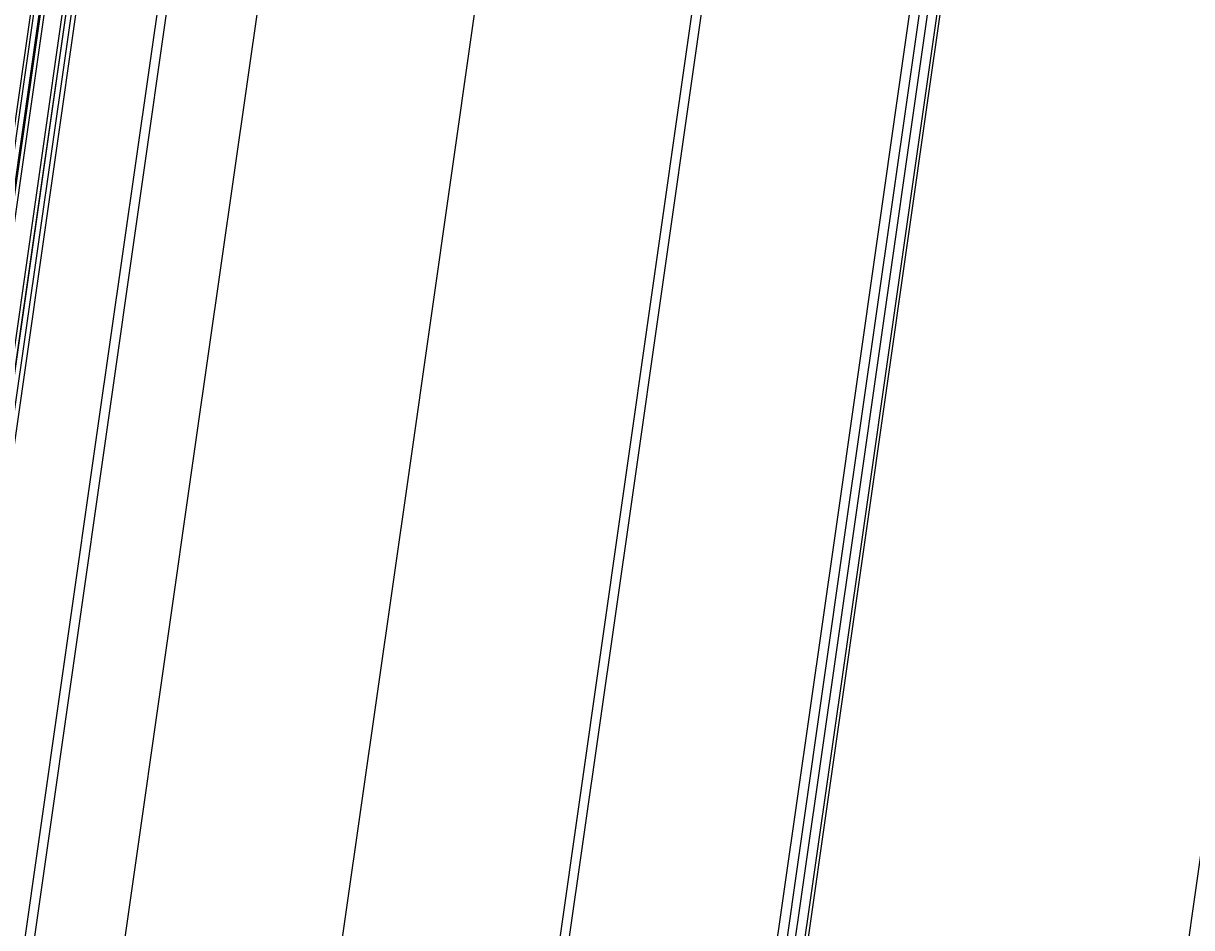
# Model space of a CAD drawing. Extents: x 1797478 to 1808916, y 246529 to 250952.
# Drawn here: x 1797985.5 to 1798050.6, y 249783.7 to 249834.1 of the extents above; entities that cross this region are included whole.
import ezdxf

# ---------------------------------------------------------------- set-up
doc = ezdxf.new("R2010")
doc.units = 0
for name, color, linetype in [('1', 7, 'Continuous'), ('DRAINAGE', 7, 'Continuous'), ('DTCH-LINFRSLP', 7, 'Continuous'), ('EDPV-LINE', 7, 'Continuous'), ('SHDR-UPAV', 7, 'Continuous')]:
    doc.layers.add(name, color=color, linetype=linetype)

msp = doc.modelspace()

# ---------------------------------------------------------------- linework, layer by layer
for points in [[(1797962.119, 249666.843), (1797965.25, 249688.783), (1797968.781, 249713.532), (1797972.313, 249738.281), (1797975.19, 249758.445), (1797975.843, 249763.031), (1797979.37, 249787.781), (1797982.893, 249812.531), (1797986.416, 249837.282), (1797989.934, 249862.033), (1797993.453, 249886.784), (1797993.998, 249890.614), (1797996.972, 249911.535), (1798000.494, 249936.288), (1798004.273, 249961.02), (1798008.47, 249985.685), (1798011.059, 249999.769), (1798013.089, 250010.275), (1798018.134, 250034.781), (1798023.591, 250059.198), (1798029.46, 250083.52), (1798035.739, 250107.739)], [(1797962.416, 249666.801), (1797965.547, 249688.74), (1797969.078, 249713.49), (1797972.61, 249738.239), (1797975.487, 249758.402), (1797976.14, 249762.988), (1797979.667, 249787.738), (1797983.19, 249812.489), (1797986.713, 249837.24), (1797990.231, 249861.991), (1797993.75, 249886.742), (1797994.295, 249890.572), (1797997.269, 249911.493), (1798000.791, 249936.245), (1798004.569, 249960.972), (1798008.765, 249985.632), (1798011.353, 249999.714), (1798013.384, 250010.217), (1798018.427, 250034.718), (1798023.883, 250059.13), (1798029.751, 250083.447), (1798036.029, 250107.661)], [(1797962.425, 249666.799), (1797965.56, 249688.738), (1797969.096, 249713.487), (1797972.632, 249738.236), (1797975.513, 249758.398), (1797976.168, 249762.984), (1797979.705, 249787.733), (1797983.241, 249812.482), (1797986.778, 249837.23), (1797990.317, 249861.978), (1797993.857, 249886.727), (1797994.405, 249890.556), (1797997.397, 249911.475), (1798000.94, 249936.224), (1798004.738, 249960.945), (1798008.954, 249985.598), (1798011.555, 249999.675), (1798013.585, 250010.177), (1798018.627, 250034.675), (1798024.083, 250059.084), (1798029.95, 250083.397), (1798036.227, 250107.608)], [(1797962.631, 249666.77), (1797965.766, 249688.709), (1797969.302, 249713.458), (1797972.839, 249738.206), (1797975.719, 249758.369), (1797976.375, 249762.955), (1797979.911, 249787.704), (1797983.447, 249812.452), (1797986.983, 249837.201), (1797990.519, 249861.95), (1797994.056, 249886.698), (1797994.603, 249890.528), (1797997.592, 249911.447), (1798001.131, 249936.196), (1798004.925, 249960.915), (1798009.137, 249985.566), (1798011.735, 249999.641), (1798013.764, 250010.142), (1798018.806, 250034.637), (1798024.261, 250059.043), (1798030.127, 250083.353), (1798036.404, 250107.561)], [(1797963.621, 249666.628), (1797966.756, 249688.568), (1797970.292, 249713.316), (1797973.828, 249738.065), (1797976.709, 249758.228), (1797977.365, 249762.814), (1797980.901, 249787.562), (1797984.437, 249812.311), (1797987.973, 249837.059), (1797991.509, 249861.808), (1797995.045, 249886.557), (1797995.593, 249890.386), (1797998.582, 249911.305), (1798002.12, 249936.053), (1798005.913, 249960.755), (1798010.121, 249985.389), (1798012.717, 249999.455), (1798014.746, 250009.949), (1798019.784, 250034.427), (1798025.235, 250058.816), (1798031.098, 250083.11), (1798037.369, 250107.302)], [(1797963.819, 249666.6), (1797966.954, 249688.539), (1797970.49, 249713.288), (1797974.026, 249738.037), (1797976.907, 249758.199), (1797977.563, 249762.785), (1797981.099, 249787.534), (1797984.635, 249812.283), (1797988.171, 249837.031), (1797991.707, 249861.78), (1797995.243, 249886.528), (1797995.791, 249890.358), (1797998.78, 249911.277), (1798002.318, 249936.024), (1798006.11, 249960.723), (1798010.318, 249985.354), (1798012.914, 249999.418), (1798014.942, 250009.91), (1798019.98, 250034.385), (1798025.43, 250058.771), (1798031.292, 250083.062), (1798037.563, 250107.25)], [(1797963.828, 249666.599), (1797966.962, 249688.538), (1797970.499, 249713.287), (1797974.035, 249738.035), (1797976.916, 249758.198), (1797977.571, 249762.784), (1797981.107, 249787.533), (1797984.646, 249812.281), (1797988.186, 249837.029), (1797991.725, 249861.777), (1797995.265, 249886.525), (1797995.812, 249890.355), (1797998.804, 249911.274), (1798002.346, 249936.02), (1798006.14, 249960.718), (1798010.351, 249985.348), (1798012.949, 249999.411), (1798014.977, 250009.903), (1798020.014, 250034.377), (1798025.465, 250058.763), (1798031.326, 250083.053), (1798037.597, 250107.241)], [(1797964.116, 249666.558), (1797967.251, 249688.497), (1797970.787, 249713.246), (1797974.323, 249737.994), (1797977.204, 249758.157), (1797977.86, 249762.743), (1797981.396, 249787.491), (1797984.932, 249812.24), (1797988.468, 249836.989), (1797992.004, 249861.737), (1797995.54, 249886.486), (1797996.088, 249890.316), (1797999.077, 249911.235), (1798002.615, 249935.981), (1798006.406, 249960.675), (1798010.613, 249985.301), (1798013.208, 249999.362), (1798015.236, 250009.852), (1798020.273, 250034.322), (1798025.722, 250058.703), (1798031.583, 250082.989), (1798037.852, 250107.172)], [(1797968.798, 249665.889), (1797971.933, 249687.828), (1797975.469, 249712.577), (1797979.005, 249737.325), (1797981.886, 249757.488), (1797982.541, 249762.074), (1797986.077, 249786.823), (1797989.616, 249811.571), (1797993.156, 249836.319), (1797996.695, 249861.067), (1798000.235, 249885.815), (1798000.782, 249889.645), (1798003.774, 249910.564), (1798007.314, 249935.3), (1798011.096, 249959.914), (1798015.292, 249984.46), (1798017.881, 249998.476), (1798019.902, 250008.933), (1798024.922, 250033.324), (1798030.354, 250057.627), (1798036.196, 250081.834), (1798042.445, 250105.94)], [(1797969.314, 249665.815), (1797972.448, 249687.754), (1797975.985, 249712.503), (1797979.521, 249737.252), (1797982.402, 249757.414), (1797983.057, 249762), (1797986.593, 249786.749), (1797990.129, 249811.498), (1797993.665, 249836.246), (1797997.201, 249860.995), (1798000.738, 249885.743), (1798001.285, 249889.573), (1798004.274, 249910.492), (1798007.811, 249935.228), (1798011.588, 249959.834), (1798015.781, 249984.373), (1798018.367, 249998.384), (1798020.387, 250008.837), (1798025.406, 250033.22), (1798030.836, 250057.515), (1798036.675, 250081.714), (1798042.923, 250105.812)], [(1797974.263, 249665.108), (1797977.398, 249687.047), (1797980.934, 249711.796), (1797984.47, 249736.544), (1797987.351, 249756.707), (1797988.007, 249761.293), (1797991.543, 249786.042), (1797995.079, 249810.79), (1797998.615, 249835.539), (1798002.151, 249860.288), (1798005.687, 249885.036), (1798006.235, 249888.866), (1798009.224, 249909.785), (1798012.759, 249934.511), (1798016.524, 249959.034), (1798020.702, 249983.489), (1798023.279, 249997.453), (1798025.293, 250007.87), (1798030.295, 250032.171), (1798035.706, 250056.383), (1798041.526, 250080.5), (1798047.752, 250104.516)], [(1797974.263, 249665.108), (1797977.398, 249687.047), (1797980.934, 249711.796), (1797984.47, 249736.544), (1797987.351, 249756.707), (1797988.007, 249761.293), (1797991.543, 249786.042), (1797995.079, 249810.79), (1797998.615, 249835.539), (1798002.151, 249860.288), (1798005.687, 249885.036), (1798006.235, 249888.866), (1798009.224, 249909.785), (1798012.759, 249934.511), (1798016.524, 249959.034), (1798020.702, 249983.489), (1798023.279, 249997.453), (1798025.293, 250007.87), (1798030.295, 250032.171), (1798035.706, 250056.383), (1798041.526, 250080.5), (1798047.752, 250104.516)], [(1797974.263, 249665.108), (1797977.398, 249687.047), (1797980.934, 249711.796), (1797984.47, 249736.544), (1797987.351, 249756.707), (1797988.007, 249761.293), (1797991.543, 249786.042), (1797995.079, 249810.79), (1797998.615, 249835.539), (1798002.151, 249860.288), (1798005.687, 249885.036), (1798006.235, 249888.866), (1798009.224, 249909.785), (1798012.759, 249934.511), (1798016.524, 249959.034), (1798020.702, 249983.489), (1798023.279, 249997.453), (1798025.293, 250007.87), (1798030.295, 250032.171), (1798035.706, 250056.383), (1798041.526, 250080.5), (1798047.752, 250104.516)], [(1797974.263, 249665.108), (1797977.398, 249687.047), (1797980.934, 249711.796), (1797984.47, 249736.544), (1797987.351, 249756.707), (1797988.007, 249761.293), (1797991.543, 249786.042), (1797995.079, 249810.79), (1797998.615, 249835.539), (1798002.151, 249860.288), (1798005.687, 249885.036), (1798006.235, 249888.866), (1798009.224, 249909.785), (1798012.759, 249934.511), (1798016.524, 249959.034), (1798020.702, 249983.489), (1798023.279, 249997.453), (1798025.293, 250007.87), (1798030.295, 250032.171), (1798035.706, 250056.383), (1798041.526, 250080.5), (1798047.752, 250104.516)], [(1797974.263, 249665.108), (1797977.398, 249687.047), (1797980.934, 249711.796), (1797984.47, 249736.544), (1797987.351, 249756.707), (1797988.007, 249761.293), (1797991.543, 249786.042), (1797995.079, 249810.79), (1797998.615, 249835.539), (1798002.151, 249860.288), (1798005.687, 249885.036), (1798006.235, 249888.866), (1798009.224, 249909.785), (1798012.759, 249934.511), (1798016.524, 249959.034), (1798020.702, 249983.489), (1798023.279, 249997.453), (1798025.293, 250007.87), (1798030.295, 250032.171), (1798035.706, 250056.383), (1798041.526, 250080.5), (1798047.752, 250104.516)], [(1797986.143, 249663.411), (1797989.277, 249685.35), (1797992.814, 249710.098), (1797996.35, 249734.847), (1797999.231, 249755.01), (1797999.886, 249759.596), (1798003.422, 249784.344), (1798006.958, 249809.093), (1798010.494, 249833.842), (1798014.031, 249858.59), (1798017.567, 249883.339), (1798018.114, 249887.169), (1798021.103, 249908.088), (1798024.635, 249932.791), (1798028.369, 249957.113), (1798032.513, 249981.368), (1798035.069, 249995.218), (1798037.066, 250005.55), (1798042.027, 250029.652), (1798047.395, 250053.667), (1798053.167, 250077.587), (1798059.342, 250101.406)], [(1797986.143, 249663.411), (1797989.277, 249685.35), (1797992.814, 249710.098), (1797996.35, 249734.847), (1797999.231, 249755.01), (1797999.886, 249759.596), (1798003.422, 249784.344), (1798006.958, 249809.093), (1798010.494, 249833.842), (1798014.031, 249858.59), (1798017.567, 249883.339), (1798018.114, 249887.169), (1798021.103, 249908.088), (1798024.635, 249932.791), (1798028.369, 249957.113), (1798032.513, 249981.368), (1798035.069, 249995.218), (1798037.066, 250005.55), (1798042.027, 250029.652), (1798047.395, 250053.667), (1798053.167, 250077.587), (1798059.342, 250101.406)], [(1797986.143, 249663.411), (1797989.277, 249685.35), (1797992.814, 249710.098), (1797996.35, 249734.847), (1797999.231, 249755.01), (1797999.886, 249759.596), (1798003.422, 249784.344), (1798006.958, 249809.093), (1798010.494, 249833.842), (1798014.031, 249858.59), (1798017.567, 249883.339), (1798018.114, 249887.169), (1798021.103, 249908.088), (1798024.635, 249932.791), (1798028.369, 249957.113), (1798032.513, 249981.368), (1798035.069, 249995.218), (1798037.066, 250005.55), (1798042.027, 250029.652), (1798047.395, 250053.667), (1798053.167, 250077.587), (1798059.342, 250101.406)], [(1797986.143, 249663.411), (1797989.277, 249685.35), (1797992.814, 249710.098), (1797996.35, 249734.847), (1797999.231, 249755.01), (1797999.886, 249759.596), (1798003.422, 249784.344), (1798006.958, 249809.093), (1798010.494, 249833.842), (1798014.031, 249858.59), (1798017.567, 249883.339), (1798018.114, 249887.169), (1798021.103, 249908.088), (1798024.635, 249932.791), (1798028.369, 249957.113), (1798032.513, 249981.368), (1798035.069, 249995.218), (1798037.066, 250005.55), (1798042.027, 250029.652), (1798047.395, 250053.667), (1798053.167, 250077.587), (1798059.342, 250101.406)], [(1797998.022, 249661.713), (1798001.157, 249683.652), (1798004.693, 249708.401), (1798008.229, 249733.15), (1798011.11, 249753.312), (1798011.765, 249757.898), (1798015.301, 249782.647), (1798018.838, 249807.396), (1798022.374, 249832.144), (1798025.91, 249856.893), (1798029.446, 249881.641), (1798029.993, 249885.471), (1798032.982, 249906.39), (1798036.511, 249931.07), (1798040.214, 249955.192), (1798044.324, 249979.248), (1798046.859, 249992.983), (1798048.84, 250003.23), (1798053.76, 250027.134), (1798059.083, 250050.95), (1798064.808, 250074.674), (1798070.932, 250098.297)], [(1797998.022, 249661.713), (1798001.157, 249683.652), (1798004.693, 249708.401), (1798008.229, 249733.15), (1798011.11, 249753.312), (1798011.765, 249757.898), (1798015.301, 249782.647), (1798018.838, 249807.396), (1798022.374, 249832.144), (1798025.91, 249856.893), (1798029.446, 249881.641), (1798029.993, 249885.471), (1798032.982, 249906.39), (1798036.511, 249931.07), (1798040.214, 249955.192), (1798044.324, 249979.248), (1798046.859, 249992.983), (1798048.84, 250003.23), (1798053.76, 250027.134), (1798059.083, 250050.95), (1798064.808, 250074.674), (1798070.932, 250098.297)], [(1797998.022, 249661.713), (1798001.157, 249683.652), (1798004.693, 249708.401), (1798008.229, 249733.15), (1798011.11, 249753.312), (1798011.765, 249757.898), (1798015.301, 249782.647), (1798018.838, 249807.396), (1798022.374, 249832.144), (1798025.91, 249856.893), (1798029.446, 249881.641), (1798029.993, 249885.471), (1798032.982, 249906.39), (1798036.511, 249931.07), (1798040.214, 249955.192), (1798044.324, 249979.248), (1798046.859, 249992.983), (1798048.84, 250003.23), (1798053.76, 250027.134), (1798059.083, 250050.95), (1798064.808, 250074.674), (1798070.932, 250098.297)], [(1797998.022, 249661.713), (1798001.157, 249683.652), (1798004.693, 249708.401), (1798008.229, 249733.15), (1798011.11, 249753.312), (1798011.765, 249757.898), (1798015.301, 249782.647), (1798018.838, 249807.396), (1798022.374, 249832.144), (1798025.91, 249856.893), (1798029.446, 249881.641), (1798029.993, 249885.471), (1798032.982, 249906.39), (1798036.511, 249931.07), (1798040.214, 249955.192), (1798044.324, 249979.248), (1798046.859, 249992.983), (1798048.84, 250003.23), (1798053.76, 250027.134), (1798059.083, 250050.95), (1798064.808, 250074.674), (1798070.932, 250098.297)], [(1797998.022, 249661.713), (1798001.157, 249683.652), (1798004.693, 249708.401), (1798008.229, 249733.15), (1798011.11, 249753.312), (1798011.765, 249757.898), (1798015.301, 249782.647), (1798018.838, 249807.396), (1798022.374, 249832.144), (1798025.91, 249856.893), (1798029.446, 249881.641), (1798029.993, 249885.471), (1798032.982, 249906.39), (1798036.511, 249931.07), (1798040.214, 249955.192), (1798044.324, 249979.248), (1798046.859, 249992.983), (1798048.84, 250003.23), (1798053.76, 250027.134), (1798059.083, 250050.95), (1798064.808, 250074.674), (1798070.932, 250098.297)], [(1797998.528, 249661.641), (1798001.663, 249683.58), (1798005.199, 249708.329), (1798008.735, 249733.077), (1798011.616, 249753.24), (1798012.272, 249757.826), (1798015.811, 249782.574), (1798019.35, 249807.322), (1798022.89, 249832.07), (1798026.429, 249856.819), (1798029.969, 249881.567), (1798030.516, 249885.396), (1798033.508, 249906.315), (1798037.04, 249930.994), (1798040.745, 249955.106), (1798044.857, 249979.152), (1798047.393, 249992.882), (1798049.373, 250003.125), (1798054.291, 250027.02), (1798059.612, 250050.827), (1798065.335, 250074.542), (1798071.457, 250098.156)], [(1798013.569, 249681.879), (1798017.105, 249706.628), (1798020.641, 249731.376), (1798023.522, 249751.539), (1798024.177, 249756.125), (1798027.713, 249780.873), (1798031.25, 249805.622), (1798034.786, 249830.371), (1798038.326, 249855.119), (1798041.866, 249879.867), (1798042.413, 249883.697), (1798045.405, 249904.615), (1798048.935, 249929.27), (1798052.609, 249953.182), (1798056.687, 249977.028), (1798059.202, 249990.644), (1798061.166, 250000.802), (1798066.043, 250024.497), (1798071.32, 250048.107), (1798076.995, 250071.624), (1798083.066, 250095.041)], [(1798014.026, 249681.814), (1798017.562, 249706.562), (1798021.098, 249731.311), (1798023.979, 249751.473), (1798024.635, 249756.059), (1798028.171, 249780.808), (1798031.707, 249805.557), (1798035.243, 249830.305), (1798038.779, 249855.054), (1798042.315, 249879.803), (1798042.863, 249883.632), (1798045.852, 249904.551), (1798049.377, 249929.206), (1798053.047, 249953.111), (1798057.12, 249976.95), (1798059.632, 249990.562), (1798061.595, 250000.717), (1798066.471, 250024.405), (1798071.746, 250048.008), (1798077.419, 250071.517), (1798083.488, 250094.928)], [(1798014.542, 249681.74), (1798018.078, 249706.488), (1798021.614, 249731.237), (1798024.495, 249751.4), (1798025.15, 249755.986), (1798028.686, 249780.734), (1798032.222, 249805.483), (1798035.759, 249830.232), (1798039.299, 249854.98), (1798042.838, 249879.728), (1798043.386, 249883.558), (1798046.378, 249904.476), (1798049.907, 249929.129), (1798053.579, 249953.025), (1798057.654, 249976.854), (1798060.167, 249990.461), (1798062.129, 250000.612), (1798067.003, 250024.291), (1798072.276, 250047.884), (1798077.947, 250071.385), (1798084.014, 250094.787)]]:
    msp.add_lwpolyline(points)
at = {"layer": '1'}
msp.add_lwpolyline([(1797986.143, 249663.411), (1797989.277, 249685.35), (1797992.814, 249710.098), (1797996.35, 249734.847), (1797999.231, 249755.01), (1797999.886, 249759.596), (1798003.422, 249784.344), (1798006.958, 249809.093), (1798010.494, 249833.842), (1798014.031, 249858.59), (1798017.567, 249883.339), (1798018.114, 249887.169), (1798021.103, 249908.088), (1798024.635, 249932.791), (1798028.369, 249957.113), (1798032.513, 249981.368), (1798035.069, 249995.218), (1798037.066, 250005.55), (1798042.027, 250029.652), (1798047.395, 250053.667), (1798053.167, 250077.587), (1798059.342, 250101.406)], dxfattribs=at)
at = {"layer": 'DRAINAGE'}
for points in [[(1797962.119, 249666.843), (1797965.25, 249688.783), (1797968.781, 249713.532), (1797972.313, 249738.281), (1797975.19, 249758.445), (1797975.843, 249763.031), (1797979.37, 249787.781), (1797982.893, 249812.531), (1797986.416, 249837.282), (1797989.934, 249862.033), (1797993.453, 249886.784), (1797993.998, 249890.614), (1797996.972, 249911.535), (1798000.494, 249936.288), (1798004.273, 249961.02), (1798008.47, 249985.685), (1798011.059, 249999.769), (1798013.089, 250010.275), (1798018.134, 250034.781), (1798023.591, 250059.198), (1798029.46, 250083.52), (1798035.739, 250107.739)], [(1797964.116, 249666.558), (1797967.251, 249688.497), (1797970.787, 249713.246), (1797974.323, 249737.994), (1797977.204, 249758.157), (1797977.86, 249762.743), (1797981.396, 249787.491), (1797984.932, 249812.24), (1797988.468, 249836.989), (1797992.004, 249861.737), (1797995.54, 249886.486), (1797996.088, 249890.316), (1797999.077, 249911.235), (1798002.615, 249935.981), (1798006.406, 249960.675), (1798010.613, 249985.301), (1798013.208, 249999.362), (1798015.236, 250009.852), (1798020.273, 250034.322), (1798025.722, 250058.703), (1798031.583, 250082.989), (1798037.852, 250107.172)]]:
    msp.add_lwpolyline(points, dxfattribs=at)
at = {"layer": 'DTCH-LINFRSLP'}
msp.add_lwpolyline([(1798035.508, 249678.744), (1798039.044, 249703.493), (1798042.58, 249728.241), (1798045.461, 249748.404), (1798046.116, 249752.99), (1798049.653, 249777.739), (1798053.189, 249802.487), (1798056.725, 249827.236), (1798060.261, 249851.985), (1798063.797, 249876.733), (1798064.344, 249880.563), (1798067.333, 249901.482), (1798070.853, 249926.095), (1798074.467, 249949.637), (1798078.478, 249973.115), (1798080.952, 249986.521), (1798082.885, 249996.522), (1798087.687, 250019.851), (1798092.883, 250043.096), (1798098.47, 250066.249), (1798104.447, 250089.305)], dxfattribs=at)
at = {"layer": 'EDPV-LINE'}
for points in [[(1797962.119, 249666.843), (1797965.25, 249688.783), (1797968.781, 249713.532), (1797972.313, 249738.281), (1797975.19, 249758.445), (1797975.843, 249763.031), (1797979.37, 249787.781), (1797982.893, 249812.531), (1797986.416, 249837.282), (1797989.934, 249862.033), (1797993.453, 249886.784), (1797993.998, 249890.614), (1797996.972, 249911.535), (1798000.494, 249936.288), (1798004.273, 249961.02), (1798008.47, 249985.685), (1798011.059, 249999.769), (1798013.089, 250010.275), (1798018.134, 250034.781), (1798023.591, 250059.198), (1798029.46, 250083.52), (1798035.739, 250107.739)], [(1797964.116, 249666.558), (1797967.251, 249688.497), (1797970.787, 249713.246), (1797974.323, 249737.994), (1797977.204, 249758.157), (1797977.86, 249762.743), (1797981.396, 249787.491), (1797984.932, 249812.24), (1797988.468, 249836.989), (1797992.004, 249861.737), (1797995.54, 249886.486), (1797996.088, 249890.316), (1797999.077, 249911.235), (1798002.615, 249935.981), (1798006.406, 249960.675), (1798010.613, 249985.301), (1798013.208, 249999.362), (1798015.236, 250009.852), (1798020.273, 250034.322), (1798025.722, 250058.703), (1798031.583, 250082.989), (1798037.852, 250107.172)], [(1797974.263, 249665.108), (1797977.398, 249687.047), (1797980.934, 249711.796), (1797984.47, 249736.544), (1797987.351, 249756.707), (1797988.007, 249761.293), (1797991.543, 249786.042), (1797995.079, 249810.79), (1797998.615, 249835.539), (1798002.151, 249860.288), (1798005.687, 249885.036), (1798006.235, 249888.866), (1798009.224, 249909.785), (1798012.759, 249934.511), (1798016.524, 249959.034), (1798020.702, 249983.489), (1798023.279, 249997.453), (1798025.293, 250007.87), (1798030.295, 250032.171), (1798035.706, 250056.383), (1798041.526, 250080.5), (1798047.752, 250104.516)], [(1797998.022, 249661.713), (1798001.157, 249683.652), (1798004.693, 249708.401), (1798008.229, 249733.15), (1798011.11, 249753.312), (1798011.765, 249757.898), (1798015.301, 249782.647), (1798018.838, 249807.396), (1798022.374, 249832.144), (1798025.91, 249856.893), (1798029.446, 249881.641), (1798029.993, 249885.471), (1798032.982, 249906.39), (1798036.511, 249931.07), (1798040.214, 249955.192), (1798044.324, 249979.248), (1798046.859, 249992.983), (1798048.84, 250003.23), (1798053.76, 250027.134), (1798059.083, 250050.95), (1798064.808, 250074.674), (1798070.932, 250098.297)], [(1797998.022, 249661.713), (1798001.157, 249683.652), (1798004.693, 249708.401), (1798008.229, 249733.15), (1798011.11, 249753.312), (1798011.765, 249757.898), (1798015.301, 249782.647), (1798018.838, 249807.396), (1798022.374, 249832.144), (1798025.91, 249856.893), (1798029.446, 249881.641), (1798029.993, 249885.471), (1798032.982, 249906.39), (1798036.511, 249931.07), (1798040.214, 249955.192), (1798044.324, 249979.248), (1798046.859, 249992.983), (1798048.84, 250003.23), (1798053.76, 250027.134), (1798059.083, 250050.95), (1798064.808, 250074.674), (1798070.932, 250098.297)]]:
    msp.add_lwpolyline(points, dxfattribs=at)
at = {"layer": 'SHDR-UPAV'}
for points in [[(1797961.889, 249666.876), (1797965.024, 249688.815), (1797968.56, 249713.564), (1797972.096, 249738.312), (1797974.977, 249758.475), (1797975.632, 249763.061), (1797979.168, 249787.81), (1797982.705, 249812.558), (1797986.241, 249837.307), (1797989.777, 249862.056), (1797993.313, 249886.804), (1797993.86, 249890.634), (1797996.849, 249911.553), (1798000.389, 249936.304), (1798004.185, 249961.035), (1798008.399, 249985.698), (1798010.998, 249999.781), (1798013.029, 250010.287), (1798018.073, 250034.794), (1798023.531, 250059.212), (1798029.4, 250083.535), (1798035.679, 250107.755)], [(1797961.889, 249666.876), (1797965.024, 249688.815), (1797968.56, 249713.564), (1797972.096, 249738.312), (1797974.977, 249758.475), (1797975.632, 249763.061), (1797979.168, 249787.81), (1797982.705, 249812.558), (1797986.241, 249837.307), (1797989.777, 249862.056), (1797993.313, 249886.804), (1797993.86, 249890.634), (1797996.849, 249911.553), (1798000.389, 249936.304), (1798004.185, 249961.035), (1798008.399, 249985.698), (1798010.998, 249999.781), (1798013.029, 250010.287), (1798018.073, 250034.794), (1798023.531, 250059.212), (1798029.4, 250083.535), (1798035.679, 250107.755)], [(1797964.364, 249666.522), (1797967.499, 249688.461), (1797971.035, 249713.21), (1797974.571, 249737.959), (1797977.452, 249758.121), (1797978.107, 249762.707), (1797981.643, 249787.456), (1797985.179, 249812.205), (1797988.716, 249836.953), (1797992.252, 249861.702), (1797995.788, 249886.451), (1797996.335, 249890.28), (1797999.324, 249911.199), (1798002.863, 249935.945), (1798006.653, 249960.635), (1798010.859, 249985.256), (1798013.454, 249999.315), (1798015.481, 250009.804), (1798020.517, 250034.269), (1798025.966, 250058.646), (1798031.825, 250082.928), (1798038.094, 250107.107)], [(1797964.364, 249666.522), (1797967.499, 249688.461), (1797971.035, 249713.21), (1797974.571, 249737.959), (1797977.452, 249758.121), (1797978.107, 249762.707), (1797981.643, 249787.456), (1797985.179, 249812.205), (1797988.716, 249836.953), (1797992.252, 249861.702), (1797995.788, 249886.451), (1797996.335, 249890.28), (1797999.324, 249911.199), (1798002.863, 249935.945), (1798006.653, 249960.635), (1798010.859, 249985.256), (1798013.454, 249999.315), (1798015.481, 250009.804), (1798020.517, 250034.269), (1798025.966, 250058.646), (1798031.825, 250082.928), (1798038.094, 250107.107)], [(1798013.036, 249681.955), (1798016.572, 249706.704), (1798020.108, 249731.452), (1798022.989, 249751.615), (1798023.645, 249756.201), (1798027.181, 249780.95), (1798030.717, 249805.698), (1798034.253, 249830.447), (1798037.789, 249855.195), (1798041.325, 249879.944), (1798041.873, 249883.774), (1798044.862, 249904.693), (1798048.387, 249929.35), (1798052.06, 249953.271), (1798056.135, 249977.127), (1798058.649, 249990.749), (1798060.614, 250000.91), (1798065.493, 250024.615), (1798070.772, 250048.234), (1798076.449, 250071.76), (1798082.523, 250095.187)], [(1798013.036, 249681.955), (1798016.572, 249706.704), (1798020.108, 249731.452), (1798022.989, 249751.615), (1798023.645, 249756.201), (1798027.181, 249780.95), (1798030.717, 249805.698), (1798034.253, 249830.447), (1798037.789, 249855.195), (1798041.325, 249879.944), (1798041.873, 249883.774), (1798044.862, 249904.693), (1798048.387, 249929.35), (1798052.06, 249953.271), (1798056.135, 249977.127), (1798058.649, 249990.749), (1798060.614, 250000.91), (1798065.493, 250024.615), (1798070.772, 250048.234), (1798076.449, 250071.76), (1798082.523, 250095.187)], [(1798014.719, 249681.715), (1798018.255, 249706.463), (1798021.791, 249731.212), (1798024.672, 249751.374), (1798025.328, 249755.96), (1798028.864, 249780.709), (1798032.4, 249805.458), (1798035.936, 249830.206), (1798039.472, 249854.955), (1798043.008, 249879.704), (1798043.556, 249883.533), (1798046.545, 249904.452), (1798050.07, 249929.106), (1798053.738, 249952.999), (1798057.809, 249976.826), (1798060.32, 249990.432), (1798062.281, 250000.582), (1798067.155, 250024.258), (1798072.428, 250047.849), (1798078.098, 250071.348), (1798084.164, 250094.747)]]:
    msp.add_lwpolyline(points, dxfattribs=at)

doc.saveas('drawing.dxf')
